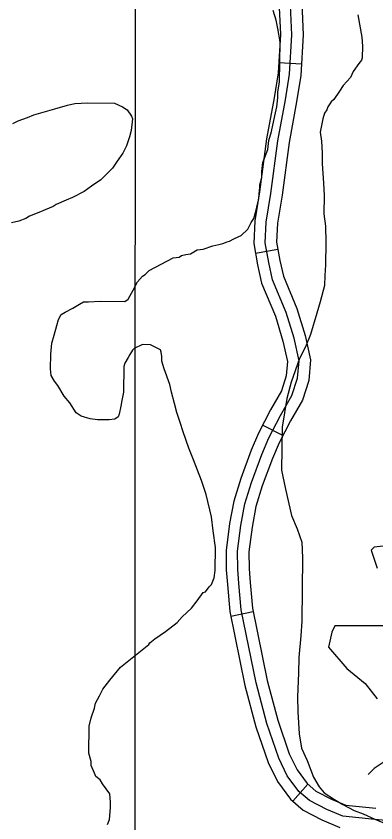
# Model space of a CAD drawing. Extents: x 3245246 to 3283090, y 806824 to 832173.
# Drawn here: x 3270208 to 3270682, y 828135 to 829197 of the extents above; entities that cross this region are included whole.
import ezdxf

# ---------------------------------------------------------------- set-up
doc = ezdxf.new("R2010")
doc.units = 0
for name, color, linetype in [('V-GRID-MAJR', 7, 'Continuous'), ('V-ROAD-CNTR', 7, 'Continuous'), ('V-SITE-VEGE', 7, 'Continuous'), ('V-TOPO-SHOR', 7, 'Continuous')]:
    doc.layers.add(name, color=color, linetype=linetype)

msp = doc.modelspace()

# ---------------------------------------------------------------- linework, layer by layer
at = {"layer": 'V-GRID-MAJR'}
msp.add_spline([(3270359.9, 812204.1), (3270361.6, 818263.3), (3270363.4, 824325.6), (3270365.1, 830387.9), (3270365.1, 830390.9)], degree=3, dxfattribs=at)
at = {"layer": 'V-ROAD-CNTR'}
for p, q in [((3270583.5, 829134.1), (3270553.6, 829135.9)), ((3270552.6, 828890.3), (3270523.1, 828885)), ((3270559.2, 828645.1), (3270532.5, 828658.8)), ((3270520.2, 828412.9), (3270490.8, 828406.9)), ((3270591.9, 828186), (3270572.3, 828163.3))]:
    msp.add_line(p, q, dxfattribs=at)
for points in [[(3270584, 829214.5), (3270585.9, 829172.9), (3270582.7, 829119.4), (3270577.2, 829084.6), (3270567.3, 829031), (3270558.2, 828961.7), (3270552.2, 828924.6), (3270550.9, 828899.8), (3270555.2, 828875.8), (3270559.9, 828854.9), (3270577.6, 828812.3), (3270588.3, 828776.9), (3270595.5, 828744.6), (3270593.1, 828717.6), (3270584.8, 828691.7), (3270569.2, 828664.5), (3270554.3, 828635.5), (3270545.5, 828614.7), (3270532.1, 828578.6), (3270523.7, 828551.4), (3270518.7, 828524.3), (3270514.5, 828491.7), (3270514.7, 828469.5), (3270516, 828451.5), (3270519.2, 828417.9), (3270538.4, 828322.6), (3270552.4, 828270.3), (3270567.5, 828225.9), (3270577.8, 828204.8), (3270591.2, 828186.6), (3270602.7, 828176.7), (3270623.1, 828166.2), (3270641.8, 828158.3), (3270681.5, 828154.2)], [(3270554.2, 829208.6), (3270555.8, 829173.1), (3270552.8, 829122.7), (3270547.7, 829089.7), (3270537.6, 829035.7), (3270528.5, 828966.1), (3270522.3, 828927.7), (3270520.8, 828897.8), (3270525.8, 828869.9), (3270531.1, 828845.8), (3270549.3, 828802.1), (3270559.2, 828769.3), (3270565.2, 828742.6), (3270563.5, 828723.6), (3270557.2, 828703.9), (3270542.8, 828678.8), (3270527.1, 828648.2), (3270517.6, 828625.7), (3270503.7, 828588.3), (3270494.5, 828558.6), (3270489.1, 828529), (3270484.5, 828493.5), (3270484.7, 828468.2), (3270486.1, 828449), (3270489.5, 828413.5), (3270509.2, 828315.7), (3270523.7, 828261.5), (3270539.7, 828214.4), (3270552, 828189.2), (3270569, 828166.1), (3270585.8, 828151.6), (3270610.4, 828139), (3270634.2, 828128.9)], [(3270718.2, 828136), (3270680.1, 828139.2), (3270638, 828143.6), (3270616.8, 828152.6), (3270594.2, 828164.2), (3270580.1, 828176.3), (3270564.9, 828197), (3270553.6, 828220.2), (3270538, 828265.9), (3270523.8, 828319.2), (3270504.4, 828415.7), (3270501.1, 828450.3), (3270499.7, 828468.9), (3270499.5, 828492.6), (3270503.9, 828526.6), (3270509.1, 828555), (3270517.9, 828583.4), (3270531.6, 828620.2), (3270540.7, 828641.9), (3270556, 828671.6), (3270571, 828697.8), (3270578.3, 828720.6), (3270580.4, 828743.6), (3270573.8, 828773.1), (3270563.5, 828807.2), (3270545.5, 828850.3), (3270540.5, 828872.8), (3270535.8, 828898.8), (3270537.3, 828926.2), (3270543.3, 828963.9), (3270552.5, 829033.3), (3270562.5, 829087.2), (3270567.7, 829121), (3270570.9, 829173), (3270569.1, 829211.5)]]:
    msp.add_lwpolyline(points, dxfattribs=at)
at = {"layer": 'V-SITE-VEGE'}
for p, q in [((3270550.5, 829192), (3270546.3, 829205)), ((3270658, 829199.1), (3270663, 829169.8)), ((3270552.5, 829181.1), (3270550.5, 829192)), ((3270555.5, 829163.7), (3270552.5, 829181.1)), ((3270554.8, 829110.5), (3270555.5, 829163.7)), ((3270663, 829169.8), (3270663.9, 829157.8)), ((3270663.9, 829157.8), (3270663.7, 829142.7)), ((3270663.7, 829142.7), (3270662.6, 829139.4)), ((3270659.3, 829135.1), (3270651.5, 829124.4)), ((3270662.6, 829139.4), (3270659.3, 829135.1)), ((3270651.5, 829124.4), (3270648.2, 829116.8)), ((3270552.4, 829097.6), (3270554.8, 829110.5)), ((3270648.2, 829116.8), (3270638.3, 829106.1)), ((3270552.3, 829090), (3270552.4, 829097.6)), ((3270633.8, 829098.6), (3270626.1, 829087.8)), ((3270638.3, 829106.1), (3270633.8, 829098.6)), ((3270551.1, 829078), (3270552.3, 829090)), ((3270626.1, 829087.8), (3270622.8, 829084.6)), ((3270258.8, 829075.5), (3270275.5, 829080)), ((3270275.5, 829080), (3270285.1, 829082.3)), ((3270285.1, 829082.3), (3270301.8, 829083.3)), ((3270301.8, 829083.3), (3270337.5, 829082.8)), ((3270337.5, 829082.8), (3270348.1, 829077.8)), ((3270348.1, 829077.8), (3270354, 829074.2)), ((3270548.7, 829066.1), (3270551.1, 829078)), ((3270618.3, 829078.2), (3270617.2, 829073.9)), ((3270622.8, 829084.6), (3270618.3, 829078.2)), ((3270222.9, 829064.1), (3270231.3, 829067.6)), ((3270231.3, 829067.6), (3270258.8, 829075.5)), ((3270354, 829074.2), (3270359.9, 829065.8)), ((3270359.9, 829065.8), (3270361, 829062.2)), ((3270544.1, 829045.6), (3270548.7, 829066.1)), ((3270613.9, 829069.6), (3270611.6, 829062)), ((3270617.2, 829073.9), (3270613.9, 829069.6)), ((3270203.7, 829056), (3270210.9, 829059.5)), ((3270210.9, 829059.5), (3270222.9, 829064.1)), ((3270361, 829062.2), (3270359.6, 829046.7)), ((3270611.6, 829062), (3270608.1, 829044.7)), ((3270359.6, 829046.7), (3270357.1, 829038.4)), ((3270540.7, 829033.7), (3270544.1, 829045.6)), ((3270608.1, 829044.7), (3270610.1, 829032.7)), ((3270357.1, 829038.4), (3270353.4, 829026.5)), ((3270539.4, 829021.8), (3270540.7, 829033.7)), ((3270353.4, 829026.5), (3270348.5, 829017.1)), ((3270610.1, 829032.7), (3270611, 829017.5)), ((3270348.5, 829017.1), (3270341.2, 829006.5)), ((3270532.7, 829004.5), (3270539.4, 829021.8)), ((3270611, 829017.5), (3270610.8, 829003.4)), ((3270341.2, 829006.5), (3270335.1, 828997)), ((3270531.4, 828992.6), (3270532.7, 829004.5)), ((3270610.8, 829003.4), (3270612.6, 828977.4)), ((3270335.1, 828997), (3270319.4, 828981.8)), ((3270531.3, 828985), (3270531.4, 828992.6)), ((3270319.4, 828981.8), (3270307.4, 828973.6)), ((3270529, 828975.3), (3270531.3, 828985)), ((3270307.4, 828973.6), (3270297.7, 828966.6)), ((3270527.8, 828963.4), (3270529, 828972)), ((3270529, 828972), (3270529, 828975.3)), ((3270612.6, 828977.4), (3270613.5, 828961.1)), ((3270297.7, 828966.6), (3270282.1, 828958.5)), ((3270527.7, 828956.9), (3270527.8, 828963.4)), ((3270613.5, 828961.1), (3270613.1, 828937.2)), ((3270260.6, 828949.2), (3270257, 828946.9)), ((3270273.8, 828955), (3270260.6, 828949.2)), ((3270282.1, 828958.5), (3270273.8, 828955)), ((3270525.4, 828948.2), (3270527.7, 828956.9)), ((3270237.8, 828938.8), (3270225.8, 828934.2)), ((3270246.2, 828942.3), (3270237.8, 828938.8)), ((3270257, 828946.9), (3270246.2, 828942.3)), ((3270520.8, 828930.9), (3270524.2, 828941.7)), ((3270524.2, 828941.7), (3270525.4, 828948.2)), ((3270211.4, 828927.3), (3270201.9, 828925)), ((3270221, 828930.7), (3270211.4, 828927.3)), ((3270225.8, 828934.2), (3270221, 828930.7)), ((3270517.5, 828925.5), (3270520.8, 828930.9)), ((3270613.1, 828937.2), (3270615.1, 828920.9)), ((3270504.2, 828908.4), (3270513, 828916.9)), ((3270513, 828916.9), (3270517.5, 828925.5)), ((3270615.1, 828920.9), (3270615.8, 828899.2)), ((3270494.4, 828904.2), (3270501, 828907.3)), ((3270501, 828907.3), (3270504.2, 828908.4)), ((3270467.1, 828894.8), (3270474.8, 828896.8)), ((3270474.8, 828896.8), (3270480.2, 828897.9)), ((3270480.2, 828897.9), (3270485.7, 828900)), ((3270485.7, 828900), (3270488.9, 828901)), ((3270488.9, 828901), (3270494.4, 828904.2)), ((3270615.8, 828899.2), (3270615.4, 828869.9)), ((3270437.7, 828884.3), (3270446.5, 828889.6)), ((3270446.5, 828889.6), (3270454.1, 828890.6)), ((3270454.1, 828890.6), (3270467.1, 828894.8)), ((3270383.2, 828862.3), (3270414.9, 828879.2)), ((3270414.9, 828879.2), (3270422.5, 828880.2)), ((3270422.5, 828880.2), (3270425.7, 828882.3)), ((3270425.7, 828882.3), (3270431.2, 828883.4)), ((3270431.2, 828883.4), (3270437.7, 828884.3)), ((3270615.4, 828869.9), (3270614.2, 828855.8)), ((3270367.8, 828847.3), (3270374.4, 828854.9)), ((3270374.4, 828854.9), (3270377.7, 828857)), ((3270377.7, 828857), (3270383.2, 828862.3)), ((3270614.2, 828855.8), (3270614, 828842.8)), ((3270362.2, 828836.6), (3270367.8, 828847.3)), ((3270614, 828842.8), (3270608.2, 828821.2)), ((3270355.5, 828824.7), (3270362.2, 828836.6)), ((3270291.4, 828818), (3270296.9, 828821.2)), ((3270296.9, 828821.2), (3270303.4, 828821.1)), ((3270303.4, 828821.1), (3270318.6, 828822)), ((3270318.6, 828822), (3270351.1, 828821.5)), ((3270351.1, 828821.5), (3270355.5, 828824.7)), ((3270608.2, 828821.2), (3270603.7, 828806.1)), ((3270272.8, 828807.5), (3270282.7, 828812.7)), ((3270282.7, 828812.7), (3270291.4, 828818)), ((3270264, 828797.8), (3270267.4, 828804.3)), ((3270267.4, 828804.3), (3270272.8, 828807.5)), ((3270603.7, 828806.1), (3270595.7, 828778)), ((3270258.3, 828777.3), (3270261.7, 828790.2)), ((3270261.7, 828790.2), (3270264, 828797.8)), ((3270254.9, 828766.5), (3270258.3, 828777.3)), ((3270595.7, 828778), (3270589, 828761.8)), ((3270253.6, 828752.4), (3270254.9, 828766.5)), ((3270361.1, 828757.4), (3270357.8, 828752)), ((3270363.3, 828759.5), (3270361.1, 828757.4)), ((3270374.2, 828764.8), (3270363.3, 828759.5)), ((3270385.1, 828764.7), (3270374.2, 828764.8)), ((3270398, 828758), (3270385.1, 828764.7)), ((3270399, 828754.7), (3270398, 828758)), ((3270589, 828761.8), (3270581.2, 828746.7)), ((3270253.3, 828732.9), (3270253.6, 828752.4)), ((3270355.5, 828747.7), (3270351.1, 828740.2)), ((3270357.8, 828752), (3270355.5, 828747.7)), ((3270400, 828749.3), (3270399, 828754.7)), ((3270399.9, 828742.8), (3270400, 828749.3)), ((3270581.2, 828746.7), (3270569.9, 828715.4)), ((3270349.9, 828735.9), (3270349.5, 828702.2)), ((3270351.1, 828740.2), (3270349.9, 828735.9)), ((3270403.1, 828732.9), (3270399.9, 828742.8)), ((3270254.3, 828724.2), (3270253.3, 828732.9)), ((3270410.4, 828712.2), (3270403.1, 828732.9)), ((3270258.5, 828716.5), (3270254.3, 828724.2)), ((3270262.8, 828711), (3270258.5, 828716.5)), ((3270569.9, 828715.4), (3270564.2, 828693.8)), ((3270271.3, 828696.8), (3270262.8, 828711)), ((3270412.4, 828702.4), (3270410.4, 828712.2)), ((3270278.7, 828688), (3270271.3, 828696.8)), ((3270349.5, 828702.2), (3270347.1, 828691.4)), ((3270416.5, 828687.2), (3270412.4, 828702.4)), ((3270564.2, 828693.8), (3270558.2, 828655.9)), ((3270287.2, 828674.9), (3270278.7, 828688)), ((3270346, 828683.8), (3270343.6, 828673)), ((3270347.1, 828691.4), (3270346, 828683.8)), ((3270419.6, 828675.2), (3270416.5, 828687.2)), ((3270293.7, 828670.5), (3270287.2, 828674.9)), ((3270343.6, 828673), (3270342.5, 828669.8)), ((3270423.8, 828662.1), (3270419.6, 828675.2)), ((3270305.6, 828667), (3270293.7, 828670.5)), ((3270315.3, 828665.8), (3270305.6, 828667)), ((3270330.5, 828665.6), (3270315.3, 828665.8)), ((3270338.1, 828666.6), (3270330.5, 828665.6)), ((3270342.5, 828669.8), (3270338.1, 828666.6)), ((3270427.9, 828650.1), (3270423.8, 828662.1)), ((3270558.2, 828655.9), (3270557.4, 828599.5)), ((3270435.2, 828628.3), (3270427.9, 828650.1)), ((3270441.5, 828613.1), (3270435.2, 828628.3)), ((3270452, 828585.8), (3270441.5, 828613.1)), ((3270557.4, 828599.5), (3270562.5, 828574.5)), ((3270458.2, 828567.3), (3270452, 828585.8)), ((3270465.4, 828537.9), (3270458.2, 828567.3)), ((3270562.5, 828574.5), (3270570.7, 828539.7)), ((3270467.3, 828519.4), (3270465.4, 828537.9)), ((3270570.7, 828539.7), (3270578, 828522.2)), ((3270470.3, 828497.7), (3270467.3, 828519.4)), ((3270578, 828522.2), (3270584.3, 828504.8)), ((3270584.3, 828504.8), (3270585.1, 828484.1)), ((3270469.9, 828467.3), (3270470.3, 828497.7)), ((3270585.1, 828484.1), (3270583.9, 828400.6)), ((3270468.6, 828457.5), (3270469.9, 828467.3)), ((3270462, 828445.7), (3270465.3, 828448.9)), ((3270465.3, 828448.9), (3270468.6, 828457.5)), ((3270454.3, 828438.2), (3270457.5, 828439.3)), ((3270457.5, 828439.3), (3270462, 828445.7)), ((3270446.5, 828427.5), (3270454.3, 828438.2)), ((3270426.7, 828406.1), (3270438.8, 828417.8)), ((3270438.8, 828417.8), (3270446.5, 828427.5)), ((3270404.7, 828386.8), (3270420.1, 828398.6)), ((3270420.1, 828398.6), (3270426.7, 828406.1)), ((3270583.9, 828400.6), (3270582.6, 828381.1)), ((3270390.5, 828377.3), (3270404.7, 828386.8)), ((3270383.9, 828371.9), (3270390.5, 828377.3)), ((3270582.6, 828381.1), (3270580, 828352.9)), ((3270345.5, 828339.9), (3270382.8, 828369.8)), ((3270382.8, 828369.8), (3270383.9, 828371.9)), ((3270580, 828352.9), (3270579.7, 828332.3)), ((3270331.2, 828322.8), (3270345.5, 828339.9)), ((3270579.7, 828332.3), (3270578.2, 828300.9)), ((3270322.3, 828311), (3270331.2, 828322.8)), ((3270317.8, 828302.3), (3270322.3, 828311)), ((3270312.3, 828292.7), (3270317.8, 828302.3)), ((3270578.2, 828300.9), (3270579, 828281.3)), ((3270311.1, 828286.2), (3270312.3, 828292.7)), ((3270306.6, 828273.2), (3270311.1, 828286.2)), ((3270579, 828281.3), (3270580.8, 828252)), ((3270304.3, 828262.4), (3270306.6, 828273.2)), ((3270303.8, 828226.6), (3270304.3, 828262.4)), ((3270580.8, 828252), (3270583.8, 828233.5)), ((3270306.9, 828215.7), (3270303.8, 828226.6)), ((3270583.8, 828233.5), (3270591.1, 828217.2)), ((3270306.8, 828210.3), (3270306.9, 828215.7)), ((3270591.1, 828217.2), (3270599.5, 828195.3)), ((3270311, 828200.5), (3270306.8, 828210.3)), ((3270313.1, 828196.1), (3270311, 828200.5)), ((3270318.5, 828191.7), (3270313.1, 828196.1)), ((3270599.5, 828195.3), (3270606.9, 828182.2)), ((3270321.7, 828186.2), (3270318.5, 828191.7)), ((3270331.2, 828173.1), (3270321.7, 828186.2)), ((3270332.2, 828162.2), (3270331.2, 828173.1)), ((3270606.9, 828182.2), (3270613.3, 828174.5)), ((3270613.3, 828174.5), (3270627.3, 828165.7)), ((3270332.1, 828154.6), (3270332.2, 828162.2)), ((3270627.3, 828165.7), (3270638.1, 828159)), ((3270330.8, 828139.4), (3270332.1, 828154.6)), ((3270638.1, 828159), (3270653.1, 828151.2)), ((3270653.1, 828151.2), (3270665, 828146.7)), ((3270665, 828146.7), (3270680.1, 828140)), ((3270328.5, 828132.9), (3270330.8, 828139.4)), ((3270680.1, 828140), (3270690.9, 828135.5))]:
    msp.add_line(p, q, dxfattribs=at)
at = {"layer": 'V-TOPO-SHOR'}
for points in [[(3270715.4, 828502.1), (3270679.4, 828498.1), (3270675.4, 828494.1), (3270683.4, 828470.2)], [(3270699.3, 828394.3), (3270675.4, 828394.3), (3270655.4, 828394.3), (3270627.4, 828394.3), (3270623.4, 828386.3), (3270619.4, 828366.3), (3270643.4, 828338.4), (3270667.3, 828318.4), (3270683.3, 828298.4)], [(3270691.3, 828214.5), (3270679.3, 828206.5), (3270671.3, 828198.5)]]:
    msp.add_lwpolyline(points, dxfattribs=at)

doc.saveas('drawing.dxf')
